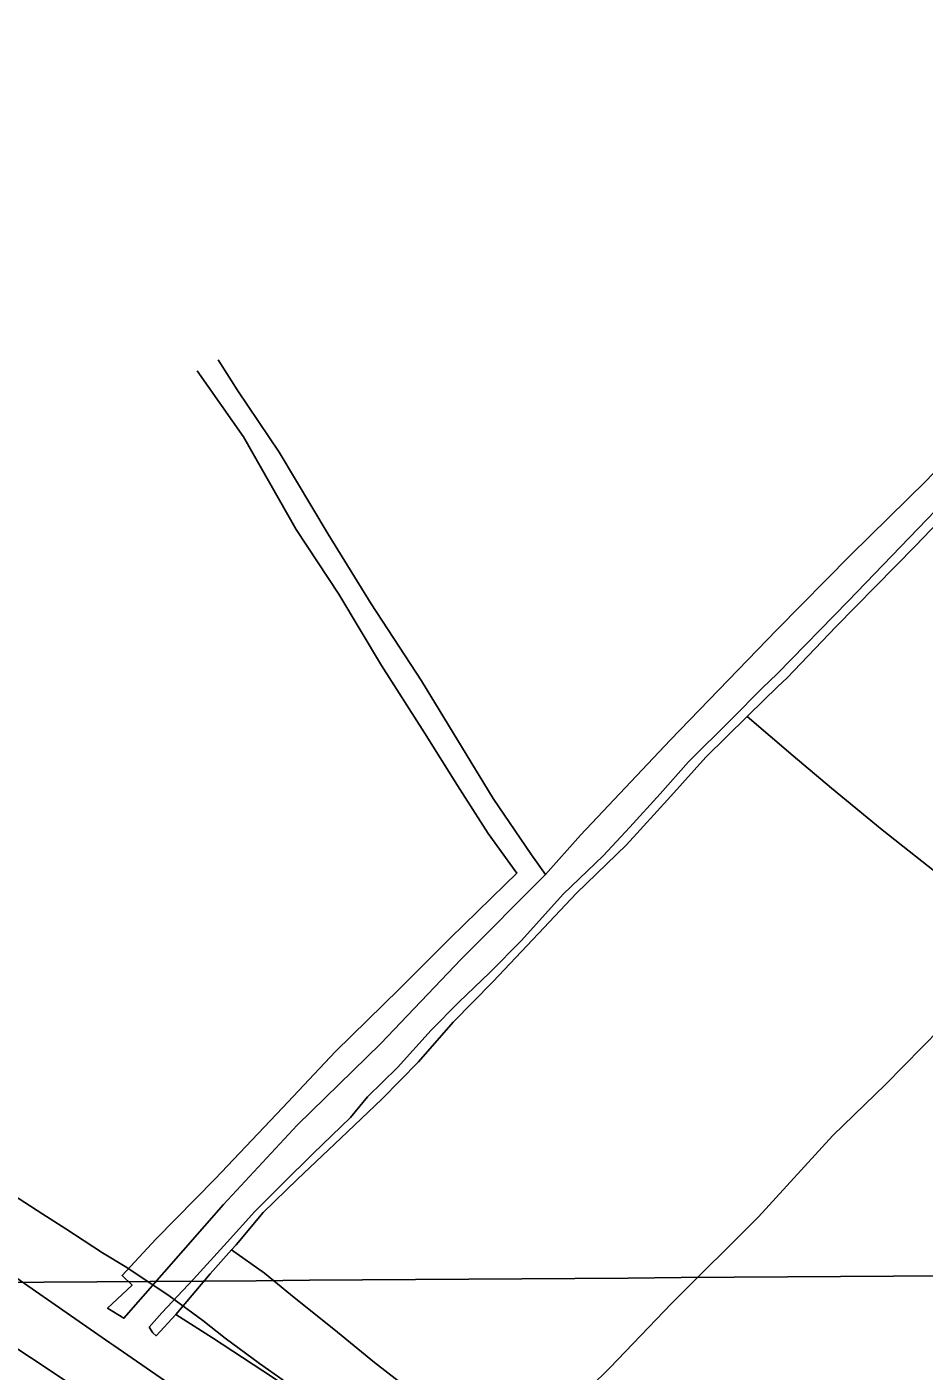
# Model space of a CAD drawing. Extents: x 3535183 to 3573198, y 534952 to 560562.
# Drawn here: x 3541367 to 3542759, y 546290 to 548377 of the extents above; entities that cross this region are included whole.
import ezdxf

# ---------------------------------------------------------------- set-up
doc = ezdxf.new("R2010")
doc.units = 0
for name, color, linetype in [('V-GRID-MAJR', 7, 'Continuous'), ('V-ROAD-CNTR', 7, 'Continuous'), ('V-SITE-VEGE', 7, 'Continuous'), ('V-TOPO-SHOR', 7, 'Continuous')]:
    doc.layers.add(name, color=color, linetype=linetype)

msp = doc.modelspace()

# ---------------------------------------------------------------- linework, layer by layer
at = {"layer": 'V-GRID-MAJR'}
msp.add_spline([(3539332.196, 546413.546), (3544607.59, 546451.528), (3549882.9790000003, 546490.277), (3555158.363, 546529.794), (3560433.741, 546570.077), (3565709.113, 546611.128), (3570984.478, 546652.946), (3570984.4790000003, 546652.946)], degree=3, dxfattribs=at)
at = {"layer": 'V-ROAD-CNTR'}
for points in [[(3542047.926, 545961.811), (3541894.741, 546065.325), (3541652.043, 546226.226), (3541501.38, 546329.9940000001), (3541495.031, 546334.367), (3541289.211, 546476.885), (3541040.592, 546638.1730000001), (3540854.7460000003, 546762.208), (3540671.87, 546884.148), (3540454.1920000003, 547030.824), (3540273.446, 547149.8150000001), (3540101.58, 547268.013), (3539897.057, 547405.889), (3539680.671, 547548.345), (3539496.056, 547678.305), (3539322.346239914, 547795.5343561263)], [(3539320.4023209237, 547681.1006114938), (3539470.2060213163, 547580.0308136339), (3539796.552368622, 547361.755250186), (3540137.3056871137, 547135.275703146), (3540504.639952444, 546886.0442016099), (3540922.6271164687, 546609.517754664), (3541429.1821033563, 546273.6624263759), (3541891.6461784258, 545963.5260466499), (3542409.742142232, 545617.074739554), (3542568.1198254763, 545511.6949503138), (3542943.53207465, 545258.0274576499), (3543389.6561824, 544962.026049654), (3543772.9384158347, 544705.674562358), (3543976.5640085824, 544563.910845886)]]:
    msp.add_lwpolyline(points, dxfattribs=at)
at = {"layer": 'V-SITE-VEGE'}
for p, q in [((3541391.294, 546534.0280000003), (3541335.613, 546570.071)), ((3541426.929, 546511.0950000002), (3541391.294, 546534.0280000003)), ((3541483.7260000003, 546473.954), (3541426.929, 546511.0950000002)), ((3541521.577, 546451.0430000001), (3541483.7260000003, 546473.954)), ((3541587.291, 546407.339), (3541521.577, 546451.0430000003)), ((3541639.671, 546369.052), (3541587.291, 546407.339)), ((3541674.237, 546341.678), (3541639.671, 546369.052)), ((3541727.735, 546302.2950000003), (3541674.237, 546341.678)), ((3541764.507, 546276.0520000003), (3541727.735, 546302.2950000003))]:
    msp.add_line(p, q, dxfattribs=at)
at = {"layer": 'V-TOPO-SHOR'}
for points in [[(3543443.828, 548384.3470000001), (3543420.055, 548354.082), (3543333.41, 548265.881), (3543219.724, 548146.292), (3543148.758, 548076.807), (3543060.5100000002, 547984.768), (3542984.6950000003, 547907.591), (3542903.475, 547823.81), (3542763.288, 547673.384), (3542644.653, 547557.029), (3542530.3910000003, 547440.713), (3542364.704, 547269.8420000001), (3542225.583, 547122.157), (3542171.571, 547061.143)], [(3543046.5530000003, 547904.959), (3543027.99, 547889.86), (3542980.042, 547842.33), (3542830.833, 547682.432), (3542640.897, 547485.498), (3542531.002, 547372.633)], [(3543046.5530000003, 547904.959), (3543051.097, 547904.982), (3543052.926, 547903.174), (3543052.943, 547899.991), (3543052.494, 547898.625), (3543045.742, 547885.86), (3543012.728, 547851.591), (3542907.369, 547740.569), (3542745.4760000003, 547571.512), (3542622.007, 547445.8470000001), (3542546.491, 547366.35)], [(3541663.375, 547859.881), (3541693.855, 547812.064), (3541758.093, 547716.464), (3541834.088, 547589.275), (3541900.623, 547481.126), (3541978.736, 547361.605), (3542090.194, 547178.995), (3542149.443, 547091.545), (3542171.571, 547061.143), (3542040.502, 546929.9230000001), (3541915.989, 546798.763), (3541785.972, 546671.922), (3541671.769, 546549.05), (3541517.061, 546372.267), (3541491.787, 546387.887), (3541529.718, 546423.743), (3541514.282, 546438.907), (3541566.787, 546495.11), (3541658.846, 546588.827), (3541763.327, 546699.044), (3541845.606, 546786.659), (3541944.739, 546883.716), (3542023.272, 546962.556), (3542108.325, 547045.279), (3542126.7430000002, 547063.475), (3542082.481, 547124.829), (3542034.824, 547199.2660000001), (3541983.821, 547281.323), (3541916.774, 547385.642), (3541850.7600000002, 547496.529), (3541784.2970000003, 547596.482), (3541702.688, 547740.56), (3541630.738, 547843.198)], [(3541556.483, 546358.48), (3541575.9560000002, 546380.903), (3541625.153, 546432.937), (3541677.205, 546490.48), (3541720.311, 546538.2660000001), (3541763.467, 546580.895), (3541810.773, 546628.074), (3541868.646, 546683.733), (3541895.12, 546716.216), (3541941.475, 546761.776), (3541994.1720000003, 546819.323), (3542036.991, 546863.238), (3542085.2770000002, 546909.138), (3542134.1750000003, 546958.589), (3542198.9960000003, 547030.435), (3542261.024, 547090.3200000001), (3542302.2260000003, 547134.866), (3542349.491, 547186.562), (3542393.2290000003, 547236.29), (3542459.397, 547301.697), (3542508.2970000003, 547351.148), (3542531.002, 547372.633)], [(3541556.483, 546358.48), (3541562.044, 546349.823), (3541567.244, 546345.352), (3541597.671, 546378.395), (3541600.7770000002, 546381.77), (3541651.197, 546441.555), (3541684.031, 546478.458), (3541691.107, 546486.41), (3541733.228, 546536.447), (3541786.619, 546588.196), (3541853.775, 546651.676), (3541917.409, 546712.223), (3541974.29, 546770.453), (3542027.917, 546832.201), (3542089.596, 546894.665), (3542151.573, 546960.356), (3542219.62, 547032.231), (3542297.315, 547107.091), (3542365.972, 547182.839), (3542420.254, 547243.304), (3542484.647, 547306.636), (3542486.427, 547308.387), (3542532.144, 547352.974), (3542546.491, 547366.35)], [(3542484.647, 547306.636), (3542555.682, 547245.522), (3542615.146, 547195.233), (3542693.865, 547130.361), (3542807.224, 547041.209), (3542909.071, 546956.326), (3542936.526, 546933.339)], [(3542909.3000000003, 546956.133), (3542872.506, 546915.37), (3542812.97, 546850.905), (3542699.251, 546735.142), (3542617.44, 546656.2710000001), (3542502.1780000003, 546529.566), (3542367.307, 546395.579), (3542271.481, 546295.274), (3542179.933, 546205.39), (3542116.343, 546136.454)], [(3541684.031, 546478.458), (3541735.304, 546442.153), (3541775.585, 546409.297), (3541848.663, 546350.611), (3541906.161, 546303.72), (3541979.545, 546246.9720000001), (3542050.041, 546188.588), (3542116.343, 546136.454), (3542128.305, 546127.0480000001), (3542202.0330000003, 546068.047), (3542254.667, 546024.013), (3542326.095, 545969.505), (3542392.997, 545916.571), (3542445.631, 545872.539), (3542529.056, 545810.7220000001), (3542590.435, 545762.573), (3542603.958, 545749.478)], [(3541597.671, 546378.395), (3541654.748, 546342.1410000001), (3541732.6010000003, 546290.595), (3541806.563, 546241.59), (3541923.991, 546163.953), (3542015.776, 546105.112), (3542111.497, 546038.568), (3542198.757, 545980.976), (3542299.301, 545916.087), (3542426.185, 545826.602), (3542501.113, 545777.608), (3542610.417, 545706.993), (3542704.482, 545645.5920000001), (3542803.75, 545579.079), (3542832.619, 545560.311), (3542926.429, 545491.1680000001), (3543034.765, 545420.5430000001), (3543136.605, 545355.019), (3543241.119, 545279.202), (3543344.936, 545208.86), (3543470.464, 545126.78), (3543564.889, 545061.191), (3543630.784, 545011.59)]]:
    msp.add_lwpolyline(points, dxfattribs=at)

doc.saveas('drawing.dxf')
